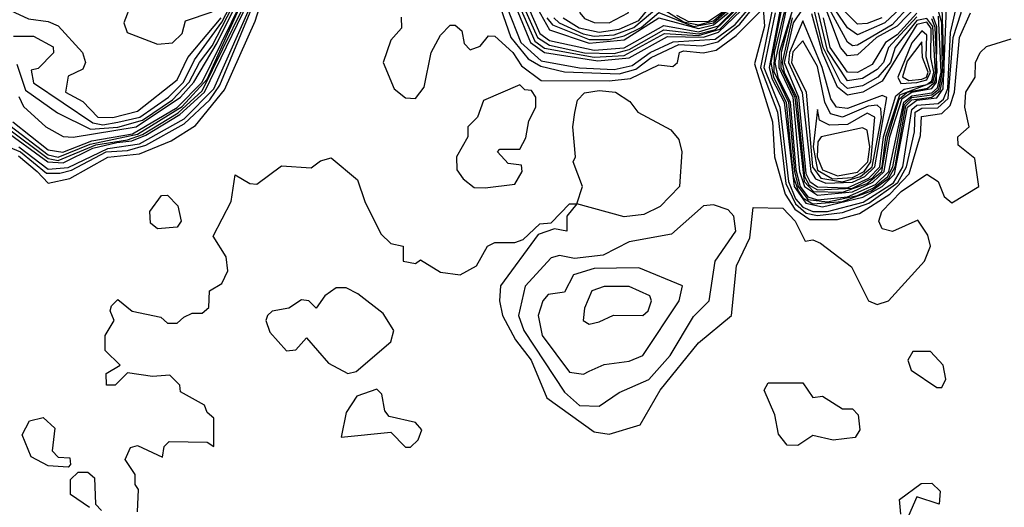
# Model space of a CAD drawing. Extents: x 2889633 to 3052318, y 540750 to 918690.
# Tile 459 of 656: x 2981958 to 2983941, y 807989 to 808971. Entities that reach past the tile are written whole.
import ezdxf

# ---------------------------------------------------------------- set-up
doc = ezdxf.new("R2010")
doc.units = 0

msp = doc.modelspace()

# ---------------------------------------------------------------- linework, layer by layer
at = {"layer": '0CON02XD'}
for points in [[(2983615, 808582.8), (2983668.3, 808601.7), (2983726.6, 808643.4), (2983744.1, 808675), (2983760, 808745), (2983761.1, 808785), (2983775, 808792.6), (2983806.8, 808793.2), (2983827.6, 808812.4), (2983838.1, 808935), (2983854.1, 808985), (2983871.7, 809078.3), (2983854.5, 809265), (2983865, 809278.8), (2983900, 809300), (2983912.5, 809335), (2983938.3, 809351.7), (2983955, 809380)], [(2981921.9, 808751.9), (2982014.5, 808684.5), (2982045, 808683), (2982105, 808712.3), (2982153.4, 808723.4), (2982183.3, 808726.7), (2982211.5, 808738.5), (2982280.2, 808779.8), (2982329.7, 808825), (2982452.3, 809077.7)], [(2981929.5, 808755), (2982015, 808691.2), (2982035, 808687.4), (2982110.8, 808719.2), (2982175, 808729.1), (2982205, 808740), (2982276.7, 808783.3), (2982325, 808827.5), (2982449.2, 809080.8)], [(2981943.8, 808765), (2982015, 808709.1), (2982044.2, 808704.2), (2982103, 808727), (2982185, 808741.3), (2982275, 808794.2), (2982325.2, 808845), (2982442.6, 809085)], [(2982065, 808734.7), (2982192.1, 808755), (2982281.6, 808815), (2982308.4, 808845), (2982355, 808924.7), (2982434.3, 809085)], [(2982100.3, 808750.3), (2982155, 808754.8), (2982205, 808768.7), (2982265, 808809.5), (2982299, 808845), (2982319.4, 808885), (2982345, 808918.2), (2982425.7, 809075)], [(2982125, 808759.5), (2982155, 808764.3), (2982199.5, 808775), (2982257.1, 808815), (2982287.8, 808845), (2982309.8, 808890.2), (2982365, 808966.3), (2982421.2, 809075)], [(2983508.2, 809075), (2983470.8, 808885), (2983476, 808855), (2983501.8, 808805), (2983515.8, 808655.8), (2983526, 808626), (2983535, 808612.2), (2983555, 808599.9)], [(2983519.1, 809075), (2983478.6, 808885), (2983484.5, 808855), (2983509.6, 808805), (2983521.2, 808668.8), (2983529.6, 808635), (2983545, 808614.4), (2983565, 808608)], [(2983555, 808584.5), (2983585, 808584.8), (2983656.5, 808603.5), (2983717.7, 808642.3), (2983736.7, 808675), (2983755, 808790.3), (2983765, 808798.6), (2983807.9, 808802.1), (2983818.8, 808811.2), (2983827.4, 808832.6), (2983832.4, 808945), (2983864.6, 809085)], [(2982926.2, 808995), (2982946.9, 808935), (2982982.1, 808892.1), (2983007.1, 808877.1), (2983055, 808866), (2983165, 808861.8), (2983198.4, 808871.6), (2983229.4, 808895), (2983285, 808920.8), (2983331.6, 808918.4), (2983363.7, 808926.3), (2983407.9, 808962.1), (2983465, 809032.9)], [(2983499.6, 809045), (2983467, 808875), (2983472.4, 808852.4), (2983497.5, 808805), (2983518, 808635), (2983541.3, 808601.3), (2983575, 808594.4)], [(2983765, 808999.2), (2983725, 808957.9), (2983683.6, 808935), (2983645, 808900), (2983625, 808898.5), (2983611.1, 808915), (2983566.3, 809035)], [(2981891.9, 809011.9), (2981975, 808972.5), (2982015, 808967.5), (2982035, 808958.8), (2982083.8, 808905), (2982090, 808885), (2982085, 808871.2), (2982055, 808857.5), (2982050, 808825), (2982085, 808806), (2982114.7, 808774.7), (2982145, 808774.1)], [(2981937.9, 808757.9), (2982015, 808699.1), (2982035, 808693.9), (2982099.4, 808720.6), (2982195, 808740.4), (2982285, 808796.2), (2982335, 808851.2), (2982408.9, 809015)], [(2981955.8, 808715), (2982015, 808670), (2982055, 808673.2), (2982135, 808711.8), (2982198.9, 808721.1), (2982288.7, 808771.3), (2982348.4, 808831.6), (2982431.3, 809018.7)], [(2983145, 808964.8), (2983183.1, 808985), (2983191.9, 809005), (2983188, 809018), (2983155, 809020.4), (2983087.1, 808995), (2983085.6, 808985), (2983095, 808973.2), (2983115, 808965.4), (2983145, 808964.8)], [(2983125, 808945.7), (2983165, 808951.7), (2983205, 808969.2), (2983245, 809019.2)], [(2983505, 809017.1), (2983477.2, 808905), (2983476.7, 808866.7), (2983506, 808805), (2983518.1, 808665), (2983525.7, 808635), (2983545, 808609.2), (2983585, 808604.4)], [(2983521.7, 809015), (2983487.7, 808905), (2983486.8, 808875), (2983514.9, 808814.9), (2983528.5, 808665), (2983538.2, 808635), (2983565, 808617.7)], [(2983750.6, 808999.4), (2983715, 808960.8), (2983645, 808919.5), (2983635, 808918.1), (2983625.4, 808925.4), (2983577, 809015)], [(2983753.5, 809015), (2983700.6, 808965), (2983645, 808940.6), (2983625, 808954.4), (2983584.1, 809015)], [(2983694.3, 808975), (2983665, 808963.2), (2983645, 808962.2), (2983595, 809013.1)], [(2981934.8, 808714.8), (2981958.9, 808705), (2982011.8, 808661.8), (2982038.3, 808661.7), (2982062.2, 808667.8), (2982131.9, 808705), (2982175, 808707.3), (2982211.4, 808718.6), (2982288.5, 808761.5), (2982340.7, 808809.3), (2982360.8, 808839.2), (2982425, 808994.4)], [(2981955, 808696.5), (2981992.5, 808665), (2982015, 808642), (2982058.5, 808651.5), (2982135, 808694), (2982198.9, 808701.1), (2982262.7, 808727.3), (2982311.9, 808758.1), (2982370, 808830), (2982432.1, 808967.9), (2982445, 809010)], [(2982182.5, 809005), (2982167.5, 808965), (2982174.2, 808945), (2982235, 808921.4)], [(2982726.1, 808976.1), (2982726.4, 808953.6), (2982705, 808930), (2982690, 808885), (2982711.7, 808831.7), (2982735, 808813.3), (2982755, 808812.5), (2982772.5, 808835), (2982786.7, 808905), (2982805, 808940), (2982825, 808960), (2982835, 808960), (2982848.3, 808948.3), (2982853, 808923), (2982865, 808910), (2982885, 808917.5), (2982901.7, 808938.3), (2982915, 808937.5), (2982950.8, 808905), (2982968.3, 808878.3), (2983008.3, 808848.3), (2983145, 808848), (2983187.7, 808852.3), (2983245, 808880), (2983273.3, 808876.7), (2983282.5, 808885), (2983286.7, 808905), (2983295, 808908.1), (2983334.1, 808904.1), (2983360.6, 808909.4), (2983401.1, 808938.9), (2983455, 808993.3), (2983458.2, 808958.2), (2983438, 808882), (2983474.2, 808765), (2983478.2, 808695), (2983499.6, 808619.6), (2983519.2, 808589.2), (2983548.9, 808568.9), (2983605, 808568.5), (2983649.1, 808580.9), (2983710.5, 808619.5), (2983749.4, 808660.6), (2983772.4, 808737.6), (2983774, 808776), (2983815, 808782.2), (2983832.1, 808797.9), (2983840.5, 808825), (2983850.5, 808935), (2983873.1, 808985)], [(2982939.5, 808995), (2982966.8, 808925), (2983008.3, 808888.3), (2983085, 808874.2), (2983155, 808870.5), (2983191, 808879), (2983227.3, 808905), (2983273.8, 808926.2), (2983358.3, 808931.7), (2983398.6, 808961.4), (2983430.8, 808999.2)], [(2982957.6, 808995), (2982986.7, 808925), (2983015, 808904.8), (2983122.1, 808887.9), (2983185, 808894.3), (2983262.6, 808937.4), (2983335, 808936), (2983365, 808945.8), (2983410.6, 808989.4)], [(2982965.6, 808995), (2982995, 808927.5), (2983015, 808913.5), (2983115, 808895.5), (2983175, 808899), (2983256.7, 808943.3), (2983325, 808939), (2983367.9, 808952.1), (2983407.8, 808992.2)], [(2982973.6, 808995), (2983000.3, 808935), (2983025, 808919.8), (2983095, 808904.1), (2983155, 808902.6), (2983185, 808910.8), (2983255, 808950.8), (2983325, 808942.7), (2983358.9, 808951.1), (2983405.1, 808994.9)], [(2982982.5, 808995), (2983005, 808943.2), (2983025, 808929), (2983115, 808909.3), (2983175, 808914.4), (2983255, 808959), (2983325, 808946.3), (2983365, 808958.8), (2983398.4, 808991.6)], [(2982994.6, 809004.6), (2983025, 808950.9), (2983105, 808923.8), (2983175, 808930.2), (2983245, 808974.8), (2983325, 808953.3), (2983355, 808960.9), (2983385, 808985.1)], [(2983019.1, 808975), (2983030.8, 808960.8), (2983105, 808931.3), (2983145, 808931.1), (2983175, 808938.5), (2983209.4, 808955), (2983245, 808985.3), (2983315, 808957.5), (2983355.2, 808964.8), (2983387.2, 808992.8)], [(2983033.8, 808975), (2983044.5, 808965), (2983092.4, 808942.4), (2983115, 808938.1), (2983155, 808940.4), (2983195, 808955.2), (2983245, 808997.7), (2983295, 808966.6), (2983325, 808960.8), (2983355, 808968.7), (2983385.1, 808994.9)], [(2983474.1, 808994.1), (2983449.6, 808875), (2983484.1, 808785), (2983500.8, 808640.8), (2983520.3, 808600.3), (2983541.6, 808581.6), (2983565, 808576.8), (2983615, 808582.8)], [(2983535, 808993.3), (2983515.7, 808965), (2983497.2, 808885), (2983526.5, 808815), (2983541.5, 808661.5), (2983548.9, 808645), (2983564.5, 808634.5), (2983625, 808632.6)], [(2983555, 808599.9), (2983615, 808604.7), (2983673.7, 808626.3), (2983708.4, 808651.6), (2983721, 808675), (2983742.7, 808797.3), (2983755, 808809.7), (2983795, 808815.1), (2983811.8, 808828.2), (2983819.8, 808865), (2983815.7, 808995)], [(2983575, 808594.4), (2983656.3, 808613.7), (2983695.1, 808634.9), (2983719.8, 808660.2), (2983745.7, 808795), (2983765, 808809.2), (2983805, 808813.9), (2983818, 808832), (2983824.8, 808995)], [(2983585, 808604.4), (2983645, 808617.2), (2983677.6, 808632.4), (2983705.6, 808654.4), (2983716.5, 808675), (2983740.1, 808799.9), (2983755, 808814), (2983795, 808819.6), (2983808.9, 808831.1), (2983816.7, 808865), (2983815.3, 808965), (2983803.5, 809005)], [(2982145, 808774.1), (2982195, 808786.9), (2982275, 808850), (2982296.4, 808895), (2982363.5, 808975)], [(2982235, 808921.4), (2982265, 808924.4), (2982285, 808943.3), (2982291.4, 808968.6), (2982345, 808986.7)], [(2983052.5, 808975), (2983084.5, 808954.5), (2983125, 808945.7)], [(2983280.4, 808980.4), (2983305, 808967.1), (2983345, 808968.1), (2983375, 808988.4)], [(2983479.3, 808985), (2983456.8, 808875), (2983488.9, 808795), (2983506, 808645), (2983520.3, 808610.3), (2983535, 808593.7), (2983555, 808584.5)], [(2983511.2, 808978.8), (2983491.2, 808905), (2983490.6, 808875), (2983518.7, 808815), (2983537.6, 808645), (2983556.5, 808625), (2983615, 808623.4)], [(2983513.9, 808975), (2983493.3, 808885), (2983497.2, 808865), (2983522.5, 808815), (2983538.5, 808655), (2983547.8, 808637.8), (2983565, 808628.4)], [(2983625, 808632.6), (2983668.4, 808651.6), (2983690.1, 808675), (2983697.7, 808735), (2983722.5, 808817.5), (2983739.1, 808830.9), (2983785, 808840.6), (2983795, 808848.1), (2983799.3, 808865), (2983793.2, 808895), (2983793.4, 808953.4), (2983785, 808966.3), (2983765, 808961.5), (2983695, 808847.1), (2983655.7, 808825), (2983625, 808819.3), (2983605.2, 808835.2), (2983574.5, 808904.5), (2983553.1, 808983.1)], [(2983565, 808628.4), (2983635, 808631.6), (2983675, 808651.6), (2983694.9, 808675), (2983702.1, 808735), (2983730.5, 808819.5), (2983797.2, 808845), (2983802.4, 808865), (2983797.1, 808957.1), (2983785, 808973.7), (2983765, 808969.4), (2983720.9, 808915), (2983711.6, 808885), (2983686.2, 808855), (2983655, 808837.5), (2983625, 808832.7), (2983610.8, 808845), (2983576.1, 808915), (2983558.4, 808988.4)], [(2983565, 808608), (2983625, 808614.2), (2983681.2, 808638.8), (2983708.3, 808665), (2983738.5, 808805), (2983755, 808817.9), (2983795, 808824), (2983806.3, 808833.7), (2983813.7, 808865), (2983808.1, 808978.1)], [(2983565, 808617.7), (2983635, 808624.4), (2983676.2, 808643.8), (2983699.1, 808665), (2983710.6, 808735), (2983735, 808812.2), (2983754.8, 808825.2), (2983795, 808832.7), (2983804.7, 808845), (2983805, 808956.9), (2983797.5, 808977.5)], [(2983765, 808977), (2983707.5, 808915), (2983697.7, 808885), (2983685, 808870.9), (2983655, 808852.3), (2983625, 808847.9), (2983585, 808909.2), (2983567, 808985)], [(2983765, 808984.4), (2983725, 808940.4), (2983701.8, 808925), (2983675, 808880.5), (2983645, 808864.6), (2983625, 808865.4), (2983590, 808915), (2983576.6, 808975)], [(2983615, 808623.4), (2983665, 808641.4), (2983694.4, 808665), (2983706.4, 808735), (2983729.3, 808810.7), (2983745.2, 808824.8), (2983786.6, 808833.4), (2983800.9, 808845), (2983805.5, 808865), (2983801.4, 808955), (2983795, 808972.6)], [(2983581.5, 808641.5), (2983635, 808643.5), (2983659.8, 808655), (2983680, 808675), (2983704.5, 808814.5), (2983695, 808818.2), (2983625, 808792.3), (2983602.9, 808795), (2983591.7, 808811.7), (2983574.3, 808875), (2983535, 808968.5), (2983508.5, 808905), (2983506.1, 808885), (2983534.1, 808824.1), (2983551.5, 808665), (2983560.8, 808650.8), (2983581.5, 808641.5)], [(2981945, 808937.5), (2981985, 808937.5), (2982025, 808916.2), (2982025.9, 808904.1), (2981995, 808872.5), (2981980.7, 808869.3), (2981985, 808844), (2982105, 808763.1), (2982125, 808759.5)], [(2982195, 807980), (2982196.7, 808025), (2982190, 808035), (2982190, 808055), (2982170, 808085), (2982180.7, 808109.3), (2982195, 808113.3), (2982245, 808090), (2982248.3, 808111.7), (2982258.3, 808121.7), (2982335, 808120), (2982348.3, 808111.7), (2982348.3, 808168.3), (2982335, 808180), (2982330, 808195), (2982281.7, 808221.7), (2982280, 808235), (2982260, 808255), (2982225, 808252.5), (2982175, 808260), (2982150, 808235), (2982132.5, 808235), (2982131.7, 808258.3), (2982160, 808275), (2982130, 808305), (2982130, 808335), (2982147.5, 808365), (2982140, 808385), (2982142.5, 808395), (2982155, 808407.5), (2982183.8, 808383.8), (2982241.7, 808371.7), (2982255, 808360), (2982275, 808360), (2982288.3, 808371.7), (2982305, 808380), (2982325, 808380), (2982338.3, 808391.7), (2982340, 808425), (2982365, 808440), (2982376.7, 808465), (2982373.6, 808493.6), (2982347.5, 808535), (2982383.3, 808605), (2982391.7, 808658.3), (2982421.2, 808641.2), (2982435, 808640), (2982485, 808676.7), (2982545, 808672.5), (2982563.3, 808686.7), (2982585, 808692.5), (2982638.3, 808648.3), (2982652.5, 808605), (2982685, 808540), (2982705, 808520), (2982730, 808515), (2982730, 808485), (2982755, 808480), (2982765, 808487.5), (2982805, 808462.5), (2982845, 808457.5), (2982877.5, 808475), (2982900, 808515), (2982915, 808522.5), (2982955, 808522.5), (2982971.7, 808528.3), (2983005, 808560), (2983028.3, 808561.7), (2983065, 808600), (2983080, 808600), (2983091.2, 808635), (2983072.5, 808685), (2983077.5, 808695), (2983072, 808755), (2983075.8, 808784.2), (2983081.4, 808808.6), (2983095, 808823.8), (2983125, 808828.6), (2983157.5, 808825), (2983186.4, 808806.4), (2983202.5, 808785), (2983269.3, 808749.3), (2983285, 808730), (2983291.2, 808705), (2983286.7, 808635), (2983247.5, 808595), (2983215, 808578.8), (2983175, 808573.8), (2983080, 808600), (2983060, 808575), (2983060, 808545), (2983035, 808550), (2983001.7, 808538.3), (2982926.2, 808435), (2982923.8, 808405), (2982930, 808375), (2982956.4, 808326.4), (2982988.1, 808285), (2983019.5, 808209.5), (2983115, 808141.2), (2983145, 808136.2), (2983207.5, 808155), (2983248, 808225), (2983325, 808320), (2983391.2, 808375), (2983401.2, 808475), (2983428.3, 808531.7), (2983435, 808592.5), (2983495, 808591.2), (2983520, 808565), (2983540, 808525), (2983555, 808527.5), (2983570.7, 808520.7), (2983633, 808473), (2983667.5, 808405), (2983685, 808397.5), (2983707.5, 808405), (2983780, 808485), (2983792.5, 808515), (2983787, 808537), (2983767, 808567), (2983715.6, 808544.4), (2983695, 808550), (2983688, 808565), (2983694.2, 808585), (2983733.3, 808625), (2983785, 808660), (2983807.5, 808645), (2983820, 808615), (2983835, 808602.5), (2983890, 808635), (2983881.7, 808691.7), (2983848.3, 808718.3), (2983847.5, 808735), (2983870, 808755), (2983861.2, 808795), (2983863.8, 808825), (2983882.5, 808855), (2983883.3, 808885), (2983892.5, 808905), (2983905, 808916.7), (2983955, 808932.5)], [(2983732.5, 808842.5), (2983765, 808844.6), (2983785, 808849.9), (2983792.2, 808865), (2983783.9, 808896.1), (2983785, 808940), (2983775, 808948.8), (2983755, 808924.4), (2983726.2, 808855), (2983732.5, 808842.5)], [(2983615, 808644.2), (2983651.2, 808655), (2983674.5, 808675), (2983693.4, 808773.4), (2983692, 808792), (2983685, 808798.9), (2983666.9, 808796.9), (2983615, 808774.6), (2983591.1, 808781.1), (2983579.2, 808805), (2983565, 808876.9), (2983535, 808928.6), (2983515, 808906.1), (2983512.1, 808885), (2983541.7, 808825), (2983554.4, 808674.4), (2983571.6, 808651.6), (2983615, 808644.2)], [(2983748.5, 808848.5), (2983775, 808850.9), (2983784.2, 808855), (2983787.6, 808865), (2983776, 808895), (2983775, 808926.2), (2983745, 808887.7), (2983736.2, 808856.2), (2983748.5, 808848.5)], [(2981951.7, 808881.7), (2981968.9, 808828.9), (2982033.6, 808783.6), (2982100.3, 808750.3)], [(2982895, 808632.5), (2982955, 808640), (2982970, 808665), (2982968.3, 808678.3), (2982941.7, 808681.7), (2982920, 808705), (2982925, 808710), (2982965, 808710), (2982977, 808733), (2982983, 808767), (2982997.5, 808795), (2982997.5, 808815), (2982988.3, 808828.3), (2982975, 808830), (2982965, 808840), (2982891.7, 808808.3), (2982880, 808775), (2982860, 808755), (2982860, 808735), (2982837.5, 808695), (2982838.3, 808668.3), (2982850.7, 808650.7), (2982873, 808633), (2982895, 808632.5)], [(2981956, 808816), (2981965, 808796.2), (2982010, 808755), (2982045, 808735.8), (2982065, 808734.7)], [(2983595, 808650.6), (2983635, 808653.3), (2983658.4, 808665), (2983672.4, 808685), (2983680.5, 808775), (2983665, 808782.5), (2983625, 808760), (2983588.7, 808758.7), (2983568.8, 808768.8), (2983565, 808790), (2983555.7, 808715), (2983565, 808667.7), (2983595, 808650.6)], [(2983605, 808656.7), (2983645, 808663.6), (2983666.4, 808685), (2983670.3, 808715), (2983665, 808748.8), (2983655, 808752.9), (2983571.9, 808735), (2983565.3, 808724.7), (2983564.1, 808695), (2983575, 808668.9), (2983605, 808656.7)], [(2982235, 808550), (2982221.2, 808561.2), (2982220, 808585), (2982243, 808617), (2982255, 808617.5), (2982275.9, 808595.9), (2982282.5, 808565), (2982275, 808553.3), (2982235, 808550)], [(2983125, 808192.5), (2983165, 808220), (2983225, 808246.2), (2983268, 808295), (2983315, 808373.3), (2983346.7, 808405), (2983358.8, 808485), (2983400, 808545), (2983395.8, 808575), (2983385, 808588), (2983355, 808598), (2983335, 808596.2), (2983270.7, 808539.3), (2983185, 808523.3), (2983132.9, 808497.1), (2983075, 808490), (2983045, 808496), (2983028.3, 808491.7), (2982975.9, 808434.1), (2982962.5, 808375), (2982972.9, 808345), (2983055, 808221.2), (2983085, 808194), (2983125, 808192.5)], [(2983093, 808257), (2983105, 808263.3), (2983135, 808276.7), (2983185, 808283.3), (2983212.5, 808295), (2983286.2, 808405), (2983292.5, 808435), (2983205, 808471.2), (2983115, 808470), (2983073.1, 808456.9), (2983055, 808422.5), (2983022.3, 808417.7), (2983011.2, 808405), (2983002, 808375), (2983010, 808335), (2983065, 808261.2), (2983093, 808257)], [(2982618.3, 808258.3), (2982635, 808262.5), (2982705, 808322.5), (2982711.2, 808345), (2982689.5, 808379.5), (2982638.8, 808418.8), (2982615, 808431.2), (2982595, 808431.2), (2982572.5, 808415), (2982555, 808390), (2982540, 808405), (2982525, 808406.7), (2982500, 808390), (2982466.1, 808383.9), (2982456.7, 808375), (2982453.3, 808365), (2982461.7, 808341.7), (2982495, 808303.8), (2982513.6, 808306.4), (2982535, 808330), (2982579.3, 808279.3), (2982618.3, 808258.3)], [(2983105, 808357.5), (2983125, 808362.5), (2983153.9, 808376.1), (2983212.5, 808375), (2983223.3, 808385), (2983230, 808405), (2983226.7, 808415), (2983185, 808434), (2983135, 808433.8), (2983110, 808425), (2983095, 808390), (2983092.5, 808365), (2983105, 808357.5)], [(2983815, 808230), (2983823, 808247), (2983817.5, 808275), (2983792.5, 808302.5), (2983757, 808303), (2983746.7, 808285), (2983753.3, 808265), (2983805, 808230), (2983815, 808230)], [(2983525, 808113.3), (2983503.9, 808113.9), (2983486.1, 808136.1), (2983478.8, 808175), (2983457.5, 808225), (2983465, 808240), (2983535, 808240), (2983555, 808210), (2983575, 808212.5), (2983615, 808187.5), (2983635, 808187.5), (2983646.7, 808175), (2983650, 808145), (2983640.7, 808129.3), (2983596.1, 808123.9), (2983555, 808133.8), (2983525, 808113.3)], [(2982745, 808110), (2982760, 808125), (2982767.5, 808145), (2982755, 808160), (2982701.7, 808171.7), (2982693, 808183), (2982687, 808217), (2982677, 808227), (2982637, 808213), (2982615, 808180), (2982605, 808130), (2982705, 808140), (2982735, 808110), (2982745, 808110)], [(2982055, 808070), (2982015, 808072.5), (2981980.7, 808090.7), (2981962.5, 808135), (2981977, 808163), (2982005, 808170), (2982028.3, 808148.3), (2982023, 808103), (2982035, 808090), (2982058.3, 808088.3), (2982060, 808075), (2982055, 808070)], [(2982098.3, 807988.3), (2982060, 808015), (2982060, 808045), (2982075, 808060), (2982095, 808060), (2982108.3, 808048.3), (2982110, 807995), (2982122.5, 807982.5)], [(2983732.5, 807975), (2983730, 808005), (2983773.3, 808036.7), (2983795, 808037.5), (2983811.7, 808021.7), (2983810, 807995), (2983765, 808010), (2983748.3, 807971.7)]]:
    msp.add_lwpolyline(points, dxfattribs=at)

doc.saveas('drawing.dxf')
